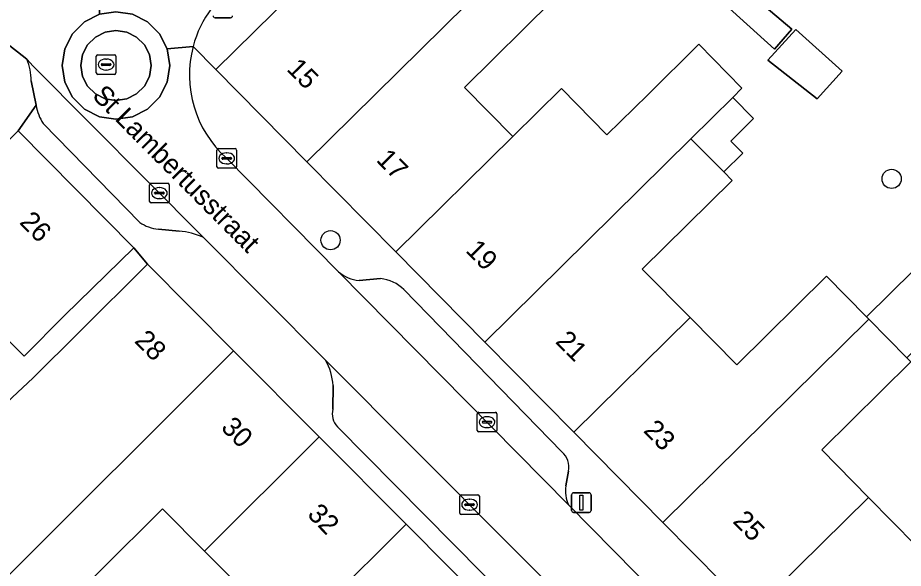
# Model space of a CAD drawing. Extents: x 160102 to 160934, y 382045 to 382923.
# Drawn here: x 160766.51 to 160811.62, y 382716.72 to 382744.76 of the extents above; entities that cross this region are included whole.
import ezdxf

# ---------------------------------------------------------------- set-up
doc = ezdxf.new("R2010")
doc.units = 0
for name, color, linetype in [('IMGEO_Boom', 7, 'Continuous'), ('IMGEO_Erf', 7, 'Continuous'), ('IMGEO_Kolk', 7, 'Continuous'), ('IMGEO_Lichtmast', 7, 'Continuous'), ('IMGEO_Openbare_ruimte_label', 7, 'Continuous'), ('IMGEO_Pand', 7, 'Continuous'), ('IMGEO_Pand_nummerreeks', 7, 'Continuous'), ('IMGEO_Parkeervlak_open', 7, 'Continuous'), ('IMGEO_Rijbaan_lokaal_open', 7, 'Continuous'), ('IMGEO_Rioolput', 7, 'Continuous'), ('IMGEO_Voetpad_open', 7, 'Continuous')]:
    doc.layers.add(name, color=color, linetype=linetype)

msp = doc.modelspace()

# ---------------------------------------------------------------- linework, layer by layer
at = {"layer": 'IMGEO_Boom'}
for centre in [(160811.024, 382736.55), (160782.445, 382733.427)]:
    msp.add_circle(centre, 0.489, dxfattribs=at)
at = {"layer": 'IMGEO_Erf'}
for points in [[(160797.463, 382751.334), (160805.938, 382744.171), (160805.066, 382743.156), (160797.637, 382749.874)], [(160793.76, 382745.652), (160789.259, 382741.209), (160791.728, 382738.707), (160794.2, 382741.147), (160796.525, 382738.792), (160798.599, 382740.839), (160801.203, 382743.409), (160803.402, 382741.165), (160802.934, 382740.703), (160803.994, 382739.63), (160802.827, 382738.478), (160803.444, 382737.853), (160802.482, 382736.903), (160802.907, 382736.475), (160798.321, 382731.949), (160800.755, 382729.484), (160803.133, 382727.075), (160807.709, 382731.591), (160809.748, 382729.526), (160812.137, 382731.884)], [(160764.083, 382723.432), (160767.295, 382726.41), (160769.641, 382728.746), (160773.112, 382732.203), (160772.42, 382733.035), (160768.898, 382729.596), (160766.833, 382727.519), (160765.518, 382728.827)], [(160812.009, 382727.235), (160807.462, 382722.747), (160809.852, 382720.326), (160812.259, 382717.887)], [(160778.244, 382715.363), (160776.027, 382717.589), (160773.877, 382719.748), (160767.538, 382713.437)]]:
    msp.add_lwpolyline(points, dxfattribs=at)
msp.add_lwpolyline([(160808.499, 382742.034), (160807.224, 382740.622), (160804.722, 382742.593), (160806.142, 382744.164)], close=True, dxfattribs=at)
at = {"layer": 'IMGEO_Kolk'}
for p, q in [((160776.655, 382737.169), (160776.655, 382738.021)), ((160776.73, 382738.095), (160777.582, 382738.095)), ((160777.143, 382737.875), (160777.168, 382737.875)), ((160777.656, 382738.021), (160777.656, 382737.169)), ((160776.914, 382737.589), (160776.914, 382737.601)), ((160777.352, 382737.552), (160776.954, 382737.552)), ((160776.957, 382737.638), (160777.355, 382737.638)), ((160777.166, 382737.315), (160777.141, 382737.315)), ((160777.398, 382737.601), (160777.398, 382737.589)), ((160777.582, 382737.095), (160776.73, 382737.095)), ((160773.225, 382735.4), (160773.225, 382736.252)), ((160773.3, 382736.326), (160774.152, 382736.326)), ((160773.713, 382736.106), (160773.738, 382736.106)), ((160774.226, 382736.252), (160774.226, 382735.4)), ((160773.484, 382735.82), (160773.484, 382735.832)), ((160773.922, 382735.783), (160773.524, 382735.783)), ((160773.527, 382735.869), (160773.925, 382735.869)), ((160773.736, 382735.546), (160773.711, 382735.546)), ((160773.968, 382735.832), (160773.968, 382735.82)), ((160774.152, 382735.326), (160773.3, 382735.326)), ((160789.99, 382724.661), (160790.842, 382724.661)), ((160789.915, 382723.735), (160789.915, 382724.587)), ((160790.174, 382724.155), (160790.174, 382724.167)), ((160790.217, 382724.204), (160790.615, 382724.204)), ((160790.403, 382724.441), (160790.428, 382724.441)), ((160790.658, 382724.167), (160790.658, 382724.155)), ((160790.916, 382724.587), (160790.916, 382723.735)), ((160790.612, 382724.118), (160790.214, 382724.118)), ((160790.426, 382723.881), (160790.401, 382723.881)), ((160790.842, 382723.661), (160789.99, 382723.661)), ((160789.024, 382719.532), (160789.024, 382720.384)), ((160789.099, 382720.458), (160789.951, 382720.458)), ((160789.512, 382720.238), (160789.537, 382720.238)), ((160790.025, 382720.384), (160790.025, 382719.532)), ((160789.283, 382719.952), (160789.283, 382719.964)), ((160789.721, 382719.915), (160789.323, 382719.915)), ((160789.326, 382720.001), (160789.724, 382720.001)), ((160789.535, 382719.678), (160789.51, 382719.678)), ((160789.767, 382719.964), (160789.767, 382719.952)), ((160789.951, 382719.458), (160789.099, 382719.458))]:
    msp.add_line(p, q, dxfattribs=at)
for points in [[(160776.655, 382737.169), (160776.655, 382738.021)], [(160776.73, 382738.095), (160777.582, 382738.095)], [(160777.656, 382738.021), (160777.656, 382737.169)], [(160777.582, 382737.095), (160776.73, 382737.095)], [(160773.225, 382735.4), (160773.225, 382736.252)], [(160773.3, 382736.326), (160774.152, 382736.326)], [(160774.226, 382736.252), (160774.226, 382735.4)], [(160774.152, 382735.326), (160773.3, 382735.326)], [(160789.99, 382724.661), (160790.842, 382724.661)], [(160789.915, 382723.735), (160789.915, 382724.587)], [(160790.916, 382724.587), (160790.916, 382723.735)], [(160790.842, 382723.661), (160789.99, 382723.661)], [(160789.024, 382719.532), (160789.024, 382720.384)], [(160789.099, 382720.458), (160789.951, 382720.458)], [(160790.025, 382720.384), (160790.025, 382719.532)], [(160789.951, 382719.458), (160789.099, 382719.458)]]:
    msp.add_lwpolyline(points, dxfattribs=at)
for centre, radius, start, end in [((160776.732, 382738.019), 0.0765, 91.552, 178.448), ((160776.732, 382738.019), 0.0765, 91.552, 178.448), ((160777.58, 382738.019), 0.0765, 1.552, 88.448), ((160777.58, 382738.019), 0.0765, 1.552, 88.448), ((160776.954, 382737.598), 0.0403, 85.8775, 175.7526), ((160776.951, 382737.588), 0.0366, 178.938, 274.7102), ((160777.355, 382737.595), 0.043, 264.8664, 352.4533), ((160777.359, 382737.6), 0.0386, 1.7309, 96.639), ((160776.732, 382737.171), 0.0765, 181.552, 268.448), ((160776.732, 382737.171), 0.0765, 181.552, 268.448), ((160777.58, 382737.171), 0.0765, 271.552, 358.448), ((160777.58, 382737.171), 0.0765, 271.552, 358.448), ((160773.302, 382736.25), 0.0765, 91.552, 178.448), ((160773.302, 382736.25), 0.0765, 91.552, 178.448), ((160774.15, 382736.25), 0.0765, 1.552, 88.448), ((160774.15, 382736.25), 0.0765, 1.552, 88.448), ((160773.524, 382735.829), 0.0403, 85.8775, 175.7526), ((160773.521, 382735.819), 0.0366, 178.938, 274.7102), ((160773.925, 382735.826), 0.043, 264.8664, 352.4533), ((160773.929, 382735.831), 0.0386, 1.7309, 96.639), ((160773.302, 382735.402), 0.0765, 181.552, 268.448), ((160773.302, 382735.402), 0.0765, 181.552, 268.448), ((160774.15, 382735.402), 0.0765, 271.552, 358.448), ((160774.15, 382735.402), 0.0765, 271.552, 358.448), ((160789.992, 382724.585), 0.0765, 91.552, 178.448), ((160789.992, 382724.585), 0.0765, 91.552, 178.448), ((160790.84, 382724.585), 0.0765, 1.552, 88.448), ((160790.84, 382724.585), 0.0765, 1.552, 88.448), ((160790.214, 382724.164), 0.0403, 85.8775, 175.7526), ((160790.619, 382724.166), 0.0386, 1.7309, 96.639), ((160789.992, 382723.737), 0.0765, 181.552, 268.448), ((160789.992, 382723.737), 0.0765, 181.552, 268.448), ((160790.211, 382724.154), 0.0366, 178.938, 274.7102), ((160790.615, 382724.161), 0.043, 264.8664, 352.4533), ((160790.84, 382723.737), 0.0765, 271.552, 358.448), ((160790.84, 382723.737), 0.0765, 271.552, 358.448), ((160789.101, 382720.382), 0.0765, 91.552, 178.448), ((160789.101, 382720.382), 0.0765, 91.552, 178.448), ((160789.949, 382720.382), 0.0765, 1.552, 88.448), ((160789.949, 382720.382), 0.0765, 1.552, 88.448), ((160789.323, 382719.961), 0.0403, 85.8775, 175.7526), ((160789.32, 382719.951), 0.0366, 178.938, 274.7102), ((160789.724, 382719.958), 0.043, 264.8664, 352.4533), ((160789.728, 382719.963), 0.0386, 1.7309, 96.639), ((160789.101, 382719.534), 0.0765, 181.552, 268.448), ((160789.101, 382719.534), 0.0765, 181.552, 268.448), ((160789.949, 382719.534), 0.0765, 271.552, 358.448), ((160789.949, 382719.534), 0.0765, 271.552, 358.448)]:
    msp.add_arc(centre, radius, start, end, dxfattribs=at)
for centre, major_axis, ratio, start_param, end_param in [((160777.142, 382737.595), (-0.387, 0.002), 0.722429, 4.712389, 7.853982), ((160777.167, 382737.595), (-0.39, 0.002), 0.717154, 1.570796, 4.712389), ((160773.712, 382735.826), (-0.387, 0.002), 0.722429, 4.712389, 7.853982), ((160773.737, 382735.826), (-0.39, 0.002), 0.717154, 1.570796, 4.712389), ((160790.402, 382724.161), (-0.387, 0.002), 0.722429, 4.712389, 7.853982), ((160790.427, 382724.161), (-0.39, 0.002), 0.717154, 1.570796, 4.712389), ((160789.511, 382719.958), (-0.387, 0.002), 0.722429, 4.712389, 7.853982), ((160789.536, 382719.958), (-0.39, 0.002), 0.717154, 1.570796, 4.712389)]:
    msp.add_ellipse(centre, major_axis=major_axis, ratio=ratio, start_param=start_param, end_param=end_param, dxfattribs=at)
at = {"layer": 'IMGEO_Lichtmast'}
for p, q in [((160777.352, 382744.758), (160776.562, 382744.758)), ((160776.562, 382744.758), (160777.352, 382744.758)), ((160794.826, 382720.562), (160795.616, 382720.562)), ((160795.616, 382720.562), (160794.826, 382720.562)), ((160794.726, 382719.662), (160794.726, 382720.462)), ((160794.726, 382720.462), (160794.726, 382719.662)), ((160795.716, 382720.462), (160795.716, 382719.662)), ((160795.716, 382719.662), (160795.716, 382720.462)), ((160795.616, 382719.562), (160794.826, 382719.562)), ((160794.826, 382719.562), (160795.616, 382719.562))]:
    msp.add_line(p, q, dxfattribs=at)
msp.add_lwpolyline([(160795.146, 382720.437), (160795.296, 382720.437), (160795.296, 382719.687), (160795.146, 382719.687), (160795.146, 382720.437)], dxfattribs=at)
for centre, start, end in [((160776.562, 382744.858), 180, 270), ((160776.562, 382744.858), 180, 270), ((160777.352, 382744.858), 270, 0), ((160777.352, 382744.858), 270, 0), ((160794.826, 382720.462), 90, 180), ((160794.826, 382720.462), 90, 180), ((160795.616, 382720.462), 0, 90), ((160795.616, 382720.462), 360, 90), ((160794.826, 382719.662), 180, 270), ((160794.826, 382719.662), 180, 270), ((160795.616, 382719.662), 270, 0), ((160795.616, 382719.662), 270, 0)]:
    msp.add_arc(centre, 0.1, start, end, dxfattribs=at)
at = {"layer": 'IMGEO_Pand'}
for points in [[(160781.241, 382737.423), (160791.696, 382747.743), (160789.489, 382749.978), (160784.943, 382745.491), (160782.516, 382747.95), (160776.607, 382742.118)], [(160789.259, 382741.209), (160793.76, 382745.652), (160791.696, 382747.743), (160781.241, 382737.423), (160785.775, 382732.831), (160791.728, 382738.707)], [(160804.722, 382742.593), (160807.224, 382740.622), (160808.499, 382742.034), (160806.142, 382744.164)], [(160800.799, 382738.595), (160802.934, 382740.703), (160803.402, 382741.165), (160801.203, 382743.409), (160798.599, 382740.839), (160796.525, 382738.792), (160794.2, 382741.147), (160791.728, 382738.707), (160785.775, 382732.831), (160790.307, 382728.238)], [(160800.799, 382738.595), (160802.482, 382736.903), (160803.444, 382737.853), (160802.827, 382738.478), (160803.994, 382739.63), (160802.934, 382740.703)], [(160765.518, 382728.827), (160766.833, 382727.519), (160768.898, 382729.596), (160772.42, 382733.035), (160766.524, 382739.006), (160764.417, 382736.886), (160764.24, 382737.062), (160754.525, 382727.294), (160752.573, 382725.396), (160747.829, 382720.785), (160754.39, 382714.036), (160762.058, 382721.439), (160759.935, 382723.549)], [(160798.321, 382731.949), (160802.907, 382736.475), (160802.482, 382736.903), (160800.799, 382738.595), (160790.307, 382728.238), (160794.841, 382723.646), (160800.755, 382729.484)], [(160777.507, 382727.789), (160773.112, 382732.203), (160769.641, 382728.746), (160767.295, 382726.41), (160764.083, 382723.432), (160765.841, 382722.115), (160760.151, 382715.087), (160763.224, 382713.568), (160765.325, 382715.66)], [(160809.748, 382729.526), (160809.864, 382729.408), (160811.806, 382727.44), (160814.195, 382729.798), (160812.137, 382731.884)], [(160809.864, 382729.408), (160809.748, 382729.526), (160807.709, 382731.591), (160803.133, 382727.075), (160800.755, 382729.484), (160794.841, 382723.646), (160799.374, 382719.053)], [(160807.462, 382722.747), (160812.009, 382727.235), (160811.806, 382727.44), (160809.864, 382729.408), (160799.374, 382719.053), (160803.907, 382714.46), (160809.852, 382720.326)], [(160781.87, 382723.407), (160777.507, 382727.789), (160765.325, 382715.66), (160767.538, 382713.437), (160773.877, 382719.748), (160776.027, 382717.589)], [(160774.026, 382706.739), (160786.299, 382718.959), (160781.87, 382723.407), (160776.027, 382717.589), (160778.244, 382715.363), (160771.813, 382708.961)], [(160808.44, 382709.868), (160818.996, 382720.289), (160817.699, 382721.603), (160816.872, 382722.442), (160812.259, 382717.887), (160809.852, 382720.326), (160803.907, 382714.46)], [(160790.732, 382714.506), (160786.299, 382718.959), (160774.026, 382706.739), (160775.945, 382704.811), (160776.129, 382704.626), (160780.563, 382709.041), (160782.896, 382706.698), (160783.553, 382707.354)]]:
    msp.add_lwpolyline(points, close=True, dxfattribs=at)
at = {"layer": 'IMGEO_Parkeervlak_open'}
for points in [[(160775.974, 382733.572), (160767.294, 382742.289), (160766.967, 382742.643)], [(160767.197, 382741.541), (160767.45, 382740.297)], [(160767.804, 382739.369), (160772.725, 382734.337)], [(160773.677, 382733.994), (160774.73, 382733.891)], [(160782.85, 382731.824), (160794.572, 382719.948)], [(160784.987, 382731.47), (160783.895, 382731.369)], [(160794.232, 382722.651), (160786.179, 382730.91)], [(160800.958, 382708.481), (160782.193, 382727.326)], [(160782.581, 382726.025), (160782.554, 382724.819)], [(160782.794, 382723.93), (160797.543, 382709.024)], [(160794.433, 382720.911), (160794.561, 382721.673)]]:
    msp.add_lwpolyline(points, dxfattribs=at)
for centre, radius, start, end in [((160764.402, 382741.533), 2.795, 0.1697, 23.4084), ((160769.719, 382740.631), 2.293, 188.3722, 213.388), ((160773.823, 382735.892), 1.903, 234.7706, 265.6018), ((160774.394, 382729.997), 3.908, 66.1603, 85.0747), ((160784.095, 382733.256), 1.898, 228.9975, 263.9453), ((160784.812, 382729.549), 1.929, 44.8765, 84.7954), ((160779.269, 382725.746), 3.323, 4.8203, 28.3922), ((160783.518, 382724.602), 0.988, 167.3204, 222.8951), ((160793.553, 382721.878), 1.029, 348.5053, 48.6807), ((160795.939, 382720.637), 1.531, 169.6886, 206.7381)]:
    msp.add_arc(centre, radius, start, end, dxfattribs=at)
at = {"layer": 'IMGEO_Rijbaan_lokaal_open'}
for points in [[(160768.815, 382745.792), (160764.542, 382748.122), (160764.262, 382748.275), (160763.711, 382748.68), (160762.393, 382750), (160754.432, 382757.976), (160754.038, 382758.37), (160751.324, 382761.088), (160751.095, 382761.319), (160738.849, 382773.585), (160738.723, 382773.71), (160736.207, 382771.186), (160736.548, 382770.838), (160746.464, 382760.992), (160757.448, 382750), (160762.201, 382745.244), (160765.86, 382743.507), (160766.967, 382742.643), (160767.294, 382742.289), (160775.974, 382733.572), (160782.193, 382727.326), (160800.958, 382708.481)], [(160775.444, 382743.297), (160774.12, 382743.172), (160774.254, 382742.325), (160774.12, 382741.478), (160773.731, 382740.714), (160773.125, 382740.108), (160772.361, 382739.719), (160771.514, 382739.585), (160770.667, 382739.719), (160769.903, 382740.108), (160769.297, 382740.714), (160768.908, 382741.478), (160768.774, 382742.325), (160768.908, 382743.172), (160769.297, 382743.936), (160769.903, 382744.542), (160770.667, 382744.931), (160770.678, 382745.373)], [(160770.678, 382745.373), (160770.667, 382744.931), (160771.514, 382745.065), (160772.361, 382744.931), (160773.125, 382744.542), (160773.731, 382743.936), (160774.12, 382743.172), (160775.444, 382743.297)], [(160809.44, 382704.855), (160794.572, 382719.948), (160782.85, 382731.824), (160777.128, 382737.621)]]:
    msp.add_lwpolyline(points, dxfattribs=at)
for points in [[(160769.903, 382744.542), (160769.297, 382743.936), (160768.908, 382743.172), (160768.774, 382742.325), (160768.908, 382741.478), (160769.297, 382740.714), (160769.903, 382740.108), (160770.667, 382739.719), (160771.514, 382739.585), (160772.361, 382739.719), (160773.125, 382740.108), (160773.731, 382740.714), (160774.12, 382741.478), (160774.254, 382742.325), (160774.12, 382743.172), (160773.731, 382743.936), (160773.125, 382744.542), (160772.361, 382744.931), (160771.514, 382745.065), (160770.667, 382744.931)], [(160771.514, 382740.535), (160772.067, 382740.623), (160772.566, 382740.877), (160772.962, 382741.273), (160773.216, 382741.772), (160773.304, 382742.325), (160773.216, 382742.878), (160772.962, 382743.377), (160772.566, 382743.773), (160772.067, 382744.027), (160771.514, 382744.115), (160770.961, 382744.027), (160770.462, 382743.773), (160770.066, 382743.377), (160769.812, 382742.878), (160769.724, 382742.325), (160769.812, 382741.772), (160770.066, 382741.273), (160770.462, 382740.877), (160770.961, 382740.623)], [(160771.514, 382740.535), (160770.961, 382740.623), (160770.462, 382740.877), (160770.066, 382741.273), (160769.812, 382741.772), (160769.724, 382742.325), (160769.812, 382742.878), (160770.066, 382743.377), (160770.462, 382743.773), (160770.961, 382744.027), (160771.514, 382744.115), (160772.067, 382744.027), (160772.566, 382743.773), (160772.962, 382743.377), (160773.216, 382742.878), (160773.304, 382742.325), (160773.216, 382741.772), (160772.962, 382741.273), (160772.566, 382740.877), (160772.067, 382740.623)]]:
    msp.add_lwpolyline(points, close=True, dxfattribs=at)
for centre, radius, start, end in [((160780.945, 382741.836), 5.692, 143.3105, 165.1294), ((160780.939, 382741.84), 5.685, 165.1466, 227.9033)]:
    msp.add_arc(centre, radius, start, end, dxfattribs=at)
at = {"layer": 'IMGEO_Rioolput'}
for p, q in [((160770.511, 382741.947), (160770.511, 382742.799)), ((160770.586, 382742.873), (160771.438, 382742.873)), ((160771.512, 382742.799), (160771.512, 382741.947)), ((160770.77, 382742.367), (160770.77, 382742.379)), ((160771.208, 382742.33), (160770.81, 382742.33)), ((160770.813, 382742.416), (160771.211, 382742.416)), ((160770.999, 382742.653), (160771.024, 382742.653)), ((160771.254, 382742.379), (160771.254, 382742.367)), ((160771.438, 382741.873), (160770.586, 382741.873)), ((160771.022, 382742.093), (160770.997, 382742.093))]:
    msp.add_line(p, q, dxfattribs=at)
for points in [[(160770.511, 382741.947), (160770.511, 382742.799)], [(160770.586, 382742.873), (160771.438, 382742.873)], [(160771.512, 382742.799), (160771.512, 382741.947)], [(160771.438, 382741.873), (160770.586, 382741.873)]]:
    msp.add_lwpolyline(points, dxfattribs=at)
for centre, radius, start, end in [((160770.588, 382742.797), 0.0765, 91.552, 178.448), ((160770.588, 382742.797), 0.0765, 91.552, 178.448), ((160771.436, 382742.797), 0.0765, 1.552, 88.448), ((160771.436, 382742.797), 0.0765, 1.552, 88.448), ((160770.81, 382742.376), 0.0403, 85.8775, 175.7526), ((160770.807, 382742.366), 0.0366, 178.938, 274.7102), ((160771.211, 382742.373), 0.043, 264.8664, 352.4533), ((160771.215, 382742.378), 0.0386, 1.7309, 96.639), ((160770.588, 382741.949), 0.0765, 181.552, 268.448), ((160770.588, 382741.949), 0.0765, 181.552, 268.448), ((160771.436, 382741.949), 0.0765, 271.552, 358.448), ((160771.436, 382741.949), 0.0765, 271.552, 358.448)]:
    msp.add_arc(centre, radius, start, end, dxfattribs=at)
for centre, major_axis, ratio, start_param, end_param in [((160770.998, 382742.373), (-0.387, 0.002), 0.722429, 4.712389, 7.853982), ((160771.023, 382742.373), (-0.39, 0.002), 0.717154, 1.570796, 4.712389)]:
    msp.add_ellipse(centre, major_axis=major_axis, ratio=ratio, start_param=start_param, end_param=end_param, dxfattribs=at)
at = {"layer": 'IMGEO_Voetpad_open'}
for points in [[(160730.484, 382770.654), (160736.347, 382764.808), (160740.92, 382760.249), (160744.034, 382757.144), (160748.394, 382752.797), (160751.2, 382750), (160753.027, 382748.178), (160753.57, 382747.67), (160757.044, 382744.217), (160760.626, 382740.655), (160764.24, 382737.062), (160764.417, 382736.886), (160766.524, 382739.006), (160767.45, 382740.297), (160767.197, 382741.541)], [(160775.444, 382743.297), (160776.607, 382742.118), (160782.516, 382747.95), (160787.629, 382756.535), (160789.421, 382755.308), (160790.023, 382756.28), (160793.541, 382761.572), (160797.249, 382767.149)], [(160766.967, 382742.643), (160765.86, 382743.507), (160762.201, 382745.244)], [(160781.241, 382737.423), (160776.607, 382742.118), (160775.444, 382743.297)], [(160767.45, 382740.297), (160766.524, 382739.006), (160772.42, 382733.035), (160773.112, 382732.203), (160777.507, 382727.789), (160781.87, 382723.407), (160786.299, 382718.959), (160790.732, 382714.506), (160795.983, 382709.146), (160796.624, 382708.491), (160801.796, 382703.212), (160807.571, 382697.412), (160808.138, 382696.603), (160813.813, 382690.904), (160812.145, 382689.243), (160812.805, 382688.565), (160816.282, 382685.092), (160817.318, 382685.624), (160825.065, 382676.344), (160826.925, 382678.87), (160815.21, 382690.76)], [(160772.725, 382734.337), (160767.804, 382739.369)], [(160777.128, 382737.621), (160782.85, 382731.824)], [(160817.656, 382700.837), (160814.462, 382704.005), (160813.078, 382705.17), (160808.44, 382709.868), (160803.907, 382714.46), (160799.374, 382719.053), (160794.841, 382723.646), (160790.307, 382728.238), (160785.775, 382732.831), (160781.241, 382737.423)], [(160774.73, 382733.891), (160773.677, 382733.994)], [(160782.193, 382727.326), (160775.974, 382733.572)], [(160783.895, 382731.369), (160784.987, 382731.47)], [(160786.179, 382730.91), (160794.232, 382722.651)], [(160782.554, 382724.819), (160782.581, 382726.025)], [(160797.543, 382709.024), (160782.794, 382723.93)], [(160794.561, 382721.673), (160794.433, 382720.911)], [(160794.572, 382719.948), (160809.44, 382704.855), (160810.91, 382703.363), (160813.852, 382700.432)]]:
    msp.add_lwpolyline(points, dxfattribs=at)
msp.add_lwpolyline([(160797.463, 382751.334), (160794.187, 382753.512), (160790.023, 382756.28), (160789.421, 382755.308), (160791.87, 382753.764), (160794.688, 382751.814), (160794.954, 382752.13), (160797.637, 382749.874), (160805.066, 382743.156), (160805.938, 382744.171)], close=True, dxfattribs=at)
for centre, radius, start, end in [((160780.945, 382741.836), 5.692, 143.3105, 165.1294), ((160780.939, 382741.84), 5.685, 165.1466, 227.9033), ((160764.402, 382741.533), 2.795, 0.1697, 23.4084), ((160769.719, 382740.631), 2.293, 188.3722, 213.388), ((160773.823, 382735.892), 1.903, 234.7706, 265.6018), ((160774.394, 382729.997), 3.908, 66.1603, 85.0747), ((160784.095, 382733.256), 1.898, 228.9975, 263.9453), ((160784.812, 382729.549), 1.929, 44.8765, 84.7954), ((160779.269, 382725.746), 3.323, 4.8203, 28.3922), ((160783.518, 382724.602), 0.988, 167.3204, 222.8951), ((160793.553, 382721.878), 1.029, 348.5053, 48.6807), ((160795.939, 382720.637), 1.531, 169.6886, 206.7381)]:
    msp.add_arc(centre, radius, start, end, dxfattribs=at)

# ---------------------------------------------------------------- texts
at = {"layer": 'IMGEO_Openbare_ruimte_label'}
msp.add_text('St Lambertusstraat', height=1, rotation=314.8785, dxfattribs=at).set_placement((160770.256, 382740.731))
at = {"layer": 'IMGEO_Pand_nummerreeks'}
for s, rotation, p in [('15', 314.6278, (160780.163, 382742.102)), ('17', 314.6278, (160784.722, 382737.483)), ('26', 314.6389, (160766.557, 382734.304)), ('19', 314.6275, (160789.281, 382732.865)), ('28', 314.8738, (160772.409, 382728.26)), ('21', 314.6275, (160793.855, 382728.231)), ('30', 314.8751, (160776.814, 382723.835)), ('23', 314.6275, (160798.335, 382723.693)), ('32', 314.8751, (160781.214, 382719.415)), ('25', 314.6275, (160802.894, 382719.074))]:
    msp.add_text(s, height=1, rotation=rotation, dxfattribs=at).set_placement(p)

doc.saveas('drawing.dxf')
